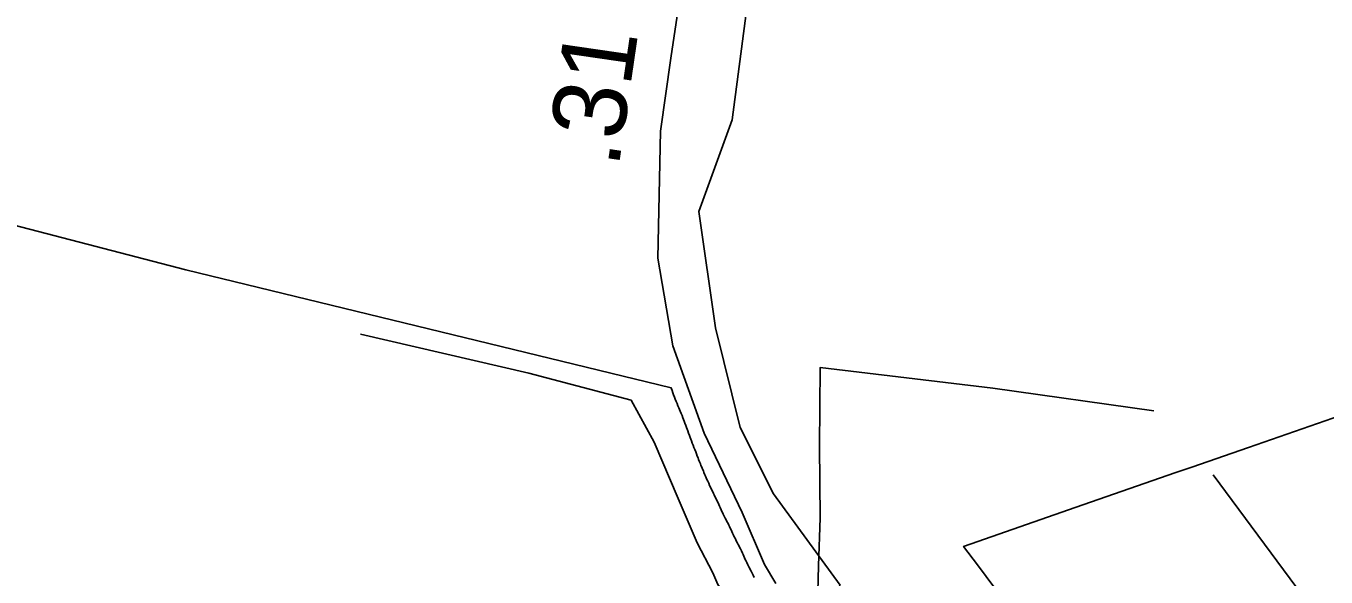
# Model space of a CAD drawing. Extents: x 2206922 to 2357709, y 510027 to 673830.
# Drawn here: x 2317222 to 2319435, y 601675 to 602613 of the extents above; entities that cross this region are included whole.
import ezdxf

# ---------------------------------------------------------------- set-up
doc = ezdxf.new("R2010")
doc.units = 0
for name, color, linetype in [('Exist Boundary Political City Limit New', 7, 'Continuous'), ('Exist Boundary Political Urban Extension UEB', 7, 'Continuous'), ('Exist Hydrographic Misc Water Feature', 7, 'Continuous'), ('Exist Road Secondary Mileage Hundredths English Label', 7, 'Continuous'), ('Exist Road Secondary Type 51 Attributed', 7, 'Continuous'), ('Map Preparation Boundary City Limit Buffer Line', 7, 'Continuous')]:
    doc.layers.add(name, color=color, linetype=linetype)

msp = doc.modelspace()

# ---------------------------------------------------------------- linework, layer by layer
at = {"layer": 'Exist Boundary Political City Limit New'}
for points in [[(2316764.5, 602387.5), (2317493.8, 602198.1), (2318319.8, 601997), (2318320.5, 601995.2), (2318321.5, 601992.4), (2318322.8, 601988.6), (2318324.2, 601984.9), (2318325.5, 601981.2), (2318327, 601977.4), (2318328.5, 601973.8), (2318330, 601970), (2318331.5, 601966.3), (2318333, 601962.6), (2318334.2, 601959.8), (2318335.2, 601957.1), (2318337, 601953.4), (2318338.5, 601949.7), (2318340, 601945.9), (2318341, 601943.2), (2318342, 601940.4), (2318343.5, 601936.6), (2318345, 601932.9), (2318346.2, 601929.1), (2318347.2, 601926.3), (2318348.5, 601923.5), (2318349.8, 601919.8), (2318351.2, 601916), (2318352.5, 601912.2), (2318353.5, 601909.4), (2318354.5, 601906.6), (2318356, 601902.8), (2318357.5, 601899.1), (2318358.8, 601895.4), (2318360.2, 601891.6), (2318361.8, 601887.9), (2318363.2, 601884.2), (2318364.5, 601880.4), (2318365.8, 601877.7), (2318366.8, 601874.9), (2318368.2, 601871.1), (2318369.8, 601867.4), (2318370.8, 601864.6), (2318372, 601861.9), (2318373.5, 601858.2), (2318374.8, 601855.4), (2318375.8, 601852.6), (2318377.5, 601848.9), (2318378.5, 601846.2), (2318379.8, 601843.4), (2318381, 601840.7), (2318382.2, 601838), (2318384, 601834.3), (2318385.5, 601830.7), (2318390.8, 601819.8), (2318392, 601817.1), (2318393.2, 601814.4), (2318398.5, 601803.6), (2318399.8, 601800.9), (2318401, 601798.2), (2318402.2, 601795.5), (2318403.5, 601792.8), (2318405.2, 601789.2), (2318408.8, 601781.9), (2318410.5, 601778.4), (2318412.2, 601774.8), (2318413.5, 601772), (2318415, 601769.3)], [(2318928.5, 601578.3), (2318841.5, 601695.1), (2318817.8, 601726.8), (2319021, 601797.4), (2319179.5, 601852.5), (2319206.2, 601861.8), (2319302.8, 601895.4), (2319524.8, 601972.6)], [(2318415, 601769.3), (2318416.8, 601765.8), (2318418, 601763.1), (2318419.2, 601760.4), (2318420.5, 601757.7), (2318422, 601754.9), (2318423.2, 601752.2), (2318424.5, 601749.6), (2318426.2, 601746), (2318427.5, 601743.2), (2318429, 601740.6), (2318430.2, 601737.9), (2318431.5, 601735.2), (2318433, 601732.5), (2318434.2, 601729.8), (2318437.8, 601722.6), (2318439.5, 601719), (2318441.2, 601715.4), (2318442.5, 601712.7), (2318443.8, 601710), (2318445, 601707.2), (2318446.2, 601704.6), (2318447.8, 601701.9), (2318449, 601699.2), (2318450.8, 601695.6), (2318452.5, 601692), (2318456, 601684.8), (2318457.8, 601681.2), (2318459.5, 601677.6), (2318461.2, 601674)]]:
    msp.add_lwpolyline(points, dxfattribs=at)
at = {"layer": 'Exist Boundary Political Urban Extension UEB'}
msp.add_lwpolyline([(2318542.1, 601594.9), (2318607.6, 601660.5), (2318494.4, 601816.2), (2318437.7, 601929.5), (2318395.3, 602099.4), (2318366.9, 602297.6), (2318423.6, 602453.3), (2318451.9, 602665.7), (2318494.4, 602906.3), (2318466, 603090.4), (2318423.6, 603175.3), (2318692.6, 603345.2), (2318735.1, 603387.7), (2318848.4, 603600.1), (2319238.3, 604375.7)], dxfattribs=at)
at = {"layer": 'Exist Hydrographic Misc Water Feature'}
for points in [[(2317791.3, 602088.6), (2318077.7, 602022), (2318251.8, 601975.9), (2318291, 601904.3), (2318332, 601808.5), (2318364.4, 601733.1), (2318391.2, 601681.7), (2318399.2, 601661.8), (2318432, 601617.9), (2318466.1, 601572.2), (2318478.4, 601554.5), (2318492.3, 601528.5)], [(2319141.7, 601957.6), (2318867.4, 601996.5), (2318573.5, 602031.3), (2318572.3, 601897.3), (2318573.7, 601775.4), (2318570.9, 601693.6), (2318568.2, 601583.2)], [(2319243, 601848.6), (2319449.7, 601568.9), (2319762, 601138.3), (2319853.5, 601011.4), (2319935.3, 601040.5), (2320074.1, 601119.7), (2320143.8, 601160.7)]]:
    msp.add_lwpolyline(points, dxfattribs=at)
at = {"layer": 'Exist Road Secondary Type 51 Attributed'}
msp.add_lwpolyline([(2318290.6, 603260.6), (2318319.2, 603175.8), (2318343.9, 603090), (2318359.2, 602989), (2318359.2, 602880.4), (2318349.7, 602760.3), (2318319.2, 602558.3), (2318302, 602434.4), (2318297.3, 602217.8), (2318323, 602068.5), (2318376.3, 601919.8), (2318441.1, 601784.5), (2318479.2, 601695.9), (2318498.2, 601663.5)], dxfattribs=at)
at = {"layer": 'Map Preparation Boundary City Limit Buffer Line'}
for points in [[(2316764.5, 602387.5), (2317493.8, 602198.1), (2318319.8, 601997), (2318320.5, 601995.2), (2318321.5, 601992.4), (2318322.8, 601988.6), (2318324.2, 601984.9), (2318325.5, 601981.2), (2318327, 601977.4), (2318328.5, 601973.8), (2318330, 601970), (2318331.5, 601966.3), (2318333, 601962.6), (2318334.2, 601959.8), (2318335.2, 601957.1), (2318337, 601953.4), (2318338.5, 601949.7), (2318340, 601945.9), (2318341, 601943.2), (2318342, 601940.4), (2318343.5, 601936.6), (2318345, 601932.9), (2318346.2, 601929.1), (2318347.2, 601926.3), (2318348.5, 601923.5), (2318349.8, 601919.8), (2318351.2, 601916), (2318352.5, 601912.2), (2318353.5, 601909.4), (2318354.5, 601906.6), (2318356, 601902.8), (2318357.5, 601899.1), (2318358.8, 601895.4), (2318360.2, 601891.6), (2318361.8, 601887.9), (2318363.2, 601884.2), (2318364.5, 601880.4), (2318365.8, 601877.7), (2318366.8, 601874.9), (2318368.2, 601871.1), (2318369.8, 601867.4), (2318370.8, 601864.6), (2318372, 601861.9), (2318373.5, 601858.2), (2318374.8, 601855.4), (2318375.8, 601852.6), (2318377.5, 601848.9), (2318378.5, 601846.2), (2318379.8, 601843.4), (2318381, 601840.7), (2318382.2, 601838), (2318384, 601834.3), (2318385.5, 601830.7), (2318390.8, 601819.8), (2318392, 601817.1), (2318393.2, 601814.4), (2318398.5, 601803.6), (2318399.8, 601800.9), (2318401, 601798.2), (2318402.2, 601795.5), (2318403.5, 601792.8), (2318405.2, 601789.2), (2318408.8, 601781.9), (2318410.5, 601778.4), (2318412.2, 601774.8), (2318413.5, 601772), (2318415, 601769.3)], [(2318928.5, 601578.3), (2318841.5, 601695.1), (2318817.8, 601726.8), (2319021, 601797.4), (2319179.5, 601852.5), (2319206.2, 601861.8), (2319302.8, 601895.4), (2319524.8, 601972.6)], [(2318415, 601769.3), (2318416.8, 601765.8), (2318418, 601763.1), (2318419.2, 601760.4), (2318420.5, 601757.7), (2318422, 601754.9), (2318423.2, 601752.2), (2318424.5, 601749.6), (2318426.2, 601746), (2318427.5, 601743.2), (2318429, 601740.6), (2318430.2, 601737.9), (2318431.5, 601735.2), (2318433, 601732.5), (2318434.2, 601729.8), (2318437.8, 601722.6), (2318439.5, 601719), (2318441.2, 601715.4), (2318442.5, 601712.7), (2318443.8, 601710), (2318445, 601707.2), (2318446.2, 601704.6), (2318447.8, 601701.9), (2318449, 601699.2), (2318450.8, 601695.6), (2318452.5, 601692), (2318456, 601684.8), (2318457.8, 601681.2), (2318459.5, 601677.6), (2318461.2, 601674)]]:
    msp.add_lwpolyline(points, dxfattribs=at)

# ---------------------------------------------------------------- texts
at = {"layer": 'Exist Road Secondary Mileage Hundredths English Label'}
msp.add_text('.31', height=125, rotation=81.7228, dxfattribs=at).set_placement((2318230.3, 602370))

doc.saveas('drawing.dxf')
